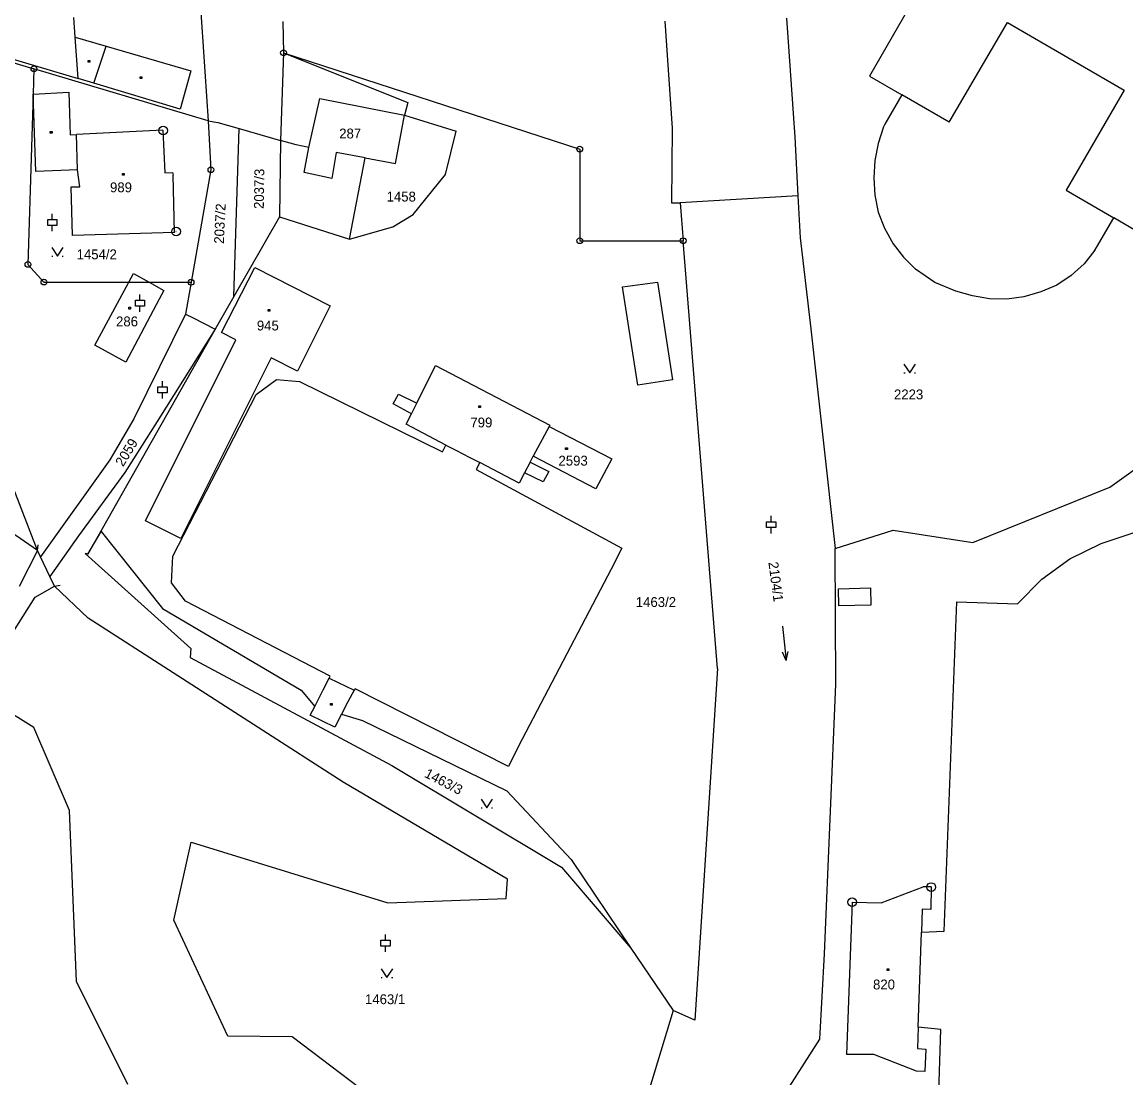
# Model space of a CAD drawing. Extents: x -795483 to -789093, y -1112258 to -1108741.
# Drawn here: x -791963.2 to -791772.5, y -1110332.2 to -1110149.8 of the extents above; entities that cross this region are included whole.
import ezdxf

# ---------------------------------------------------------------- set-up
doc = ezdxf.new("R2010")
doc.units = 0
for name, color, linetype in [('Popis vodovodních řadů', 7, 'Continuous'), ('Vrstva 1', 7, 'Continuous'), ('Vrstva 14', 7, 'Continuous'), ('Vrstva 15', 7, 'Continuous'), ('Vrstva 2', 7, 'Continuous'), ('Vrstva 23', 7, 'Continuous'), ('Vrstva 25', 7, 'Continuous'), ('Vrstva 28', 7, 'Continuous')]:
    doc.layers.add(name, color=color, linetype=linetype)

msp = doc.modelspace()

# ---------------------------------------------------------------- linework, layer by layer
at = {"layer": 'Popis vodovodních řadů'}
for p, q in [((-791960.53, -1110241.13), (-791960.45, -1110240.14)), ((-791957.62, -1110247.26), (-791956.64, -1110247.09))]:
    msp.add_line(p, q, dxfattribs=at)
at = {"layer": 'Vrstva 1'}
for p, q in [((-791798.79, -1110128.05), (-791816.81, -1110159.13)), ((-791932.75, -1110141.84), (-791931.07, -1110166.86)), ((-791831.14, -1110149.12), (-791829.7, -1110169.67)), ((-791982.36, -1110151.53), (-791961.16, -1110157.87)), ((-791918.16, -1110149.7), (-791918.04, -1110155.11)), ((-791852.15, -1110149.66), (-791850.9, -1110168.13)), ((-791918.04, -1110155.11), (-791918.53, -1110170.28)), ((-791918.04, -1110155.11), (-791896.56, -1110163.71)), ((-791918.04, -1110155.11), (-791866.85, -1110171.75)), ((-791961.16, -1110157.87), (-791961.3, -1110162.24)), ((-791931.07, -1110166.86), (-791961.16, -1110157.87)), ((-791816.81, -1110159.13), (-791811.2, -1110162.37)), ((-791961.3, -1110162.24), (-791962.19, -1110191.68)), ((-791961.3, -1110162.24), (-791955.13, -1110161.94)), ((-791960.83, -1110175.6), (-791961.3, -1110162.24)), ((-791955.13, -1110161.94), (-791954.88, -1110169.28)), ((-791811.2, -1110162.37), (-791814.14, -1110167.47)), ((-791896.56, -1110163.71), (-791897.15, -1110165.88)), ((-791898.66, -1110174.27), (-791897.15, -1110165.88)), ((-791897.15, -1110165.88), (-791888.22, -1110168.64)), ((-791938.86, -1110168.5), (-791953.82, -1110169.23)), ((-791938.86, -1110168.5), (-791938.53, -1110175.86)), ((-791931.07, -1110166.86), (-791930.57, -1110175.32)), ((-791931.07, -1110166.86), (-791929.36, -1110167.14)), ((-791929.36, -1110167.14), (-791925.71, -1110168.2)), ((-791926.62, -1110197.22), (-791925.71, -1110168.2)), ((-791925.71, -1110168.2), (-791918.53, -1110170.28)), ((-791890.04, -1110176.12), (-791888.22, -1110168.64)), ((-791850.9, -1110168.13), (-791850.98, -1110181.05)), ((-791814.39, -1110167.91), (-791815.27, -1110170.78)), ((-791814.14, -1110167.47), (-791814.39, -1110167.91)), ((-791954.88, -1110169.28), (-791953.82, -1110169.23)), ((-791918.53, -1110170.28), (-791918.7, -1110183.47)), ((-791829.7, -1110169.67), (-791829.14, -1110179.82)), ((-791866.85, -1110171.75), (-791866.84, -1110187.59)), ((-791815.27, -1110170.78), (-791815.85, -1110173.72)), ((-791906.61, -1110187.31), (-791903.95, -1110173.27)), ((-791903.95, -1110173.27), (-791898.66, -1110174.27)), ((-791815.85, -1110173.72), (-791816.05, -1110176.71)), ((-791953.62, -1110175.35), (-791960.83, -1110175.6)), ((-791953.25, -1110178.26), (-791953.62, -1110175.35)), ((-791938.53, -1110175.86), (-791937.21, -1110175.8)), ((-791937.21, -1110175.8), (-791937.08, -1110176.24)), ((-791936.84, -1110186.16), (-791937.08, -1110176.24)), ((-791930.57, -1110175.32), (-791934, -1110194.77)), ((-791895.61, -1110183.05), (-791890.04, -1110176.12)), ((-791816.05, -1110176.71), (-791815.88, -1110179.71)), ((-791954.73, -1110178.3), (-791953.25, -1110178.26)), ((-791954.48, -1110186.68), (-791954.73, -1110178.3)), ((-791829.14, -1110179.82), (-791849.5, -1110181.05)), ((-791829.14, -1110179.82), (-791828.74, -1110187.07)), ((-791815.88, -1110179.71), (-791815.3, -1110182.65)), ((-791850.98, -1110181.05), (-791849.5, -1110181.05)), ((-791849.5, -1110181.05), (-791848.98, -1110187.58)), ((-791918.7, -1110183.47), (-791926.62, -1110197.22)), ((-791918.7, -1110183.47), (-791906.61, -1110187.31)), ((-791899.13, -1110185.2), (-791895.61, -1110183.05)), ((-791815.3, -1110182.65), (-791814.18, -1110185.44)), ((-791777.56, -1110188.75), (-791774.58, -1110183.64)), ((-791768.98, -1110186.91), (-791774.58, -1110183.64)), ((-791906.61, -1110187.31), (-791899.13, -1110185.2)), ((-791814.18, -1110185.44), (-791812.69, -1110188.1)), ((-791960.53, -1110241.13), (-791981.37, -1110187.37)), ((-791936.84, -1110186.16), (-791954.48, -1110186.68)), ((-791866.84, -1110187.59), (-791848.98, -1110187.58)), ((-791843.04, -1110261.48), (-791848.98, -1110187.58)), ((-791828.74, -1110187.07), (-791826.94, -1110202.82)), ((-791812.69, -1110188.1), (-791810.91, -1110190.45)), ((-791777.85, -1110189.24), (-791779.71, -1110191.59)), ((-791777.85, -1110189.24), (-791777.56, -1110188.75)), ((-791810.91, -1110190.45), (-791808.83, -1110192.52)), ((-791779.71, -1110191.59), (-791781.95, -1110193.59)), ((-791962.19, -1110191.68), (-791959.42, -1110194.73)), ((-791928.73, -1110203.42), (-791922.99, -1110192.2)), ((-791922.99, -1110192.2), (-791909.95, -1110198.83)), ((-791805.51, -1110194.78), (-791808.83, -1110192.52)), ((-791959.42, -1110194.73), (-791944.74, -1110194.75)), ((-791950.62, -1110205.66), (-791944.74, -1110194.75)), ((-791944.74, -1110194.75), (-791941.27, -1110194.76)), ((-791941.27, -1110194.76), (-791938.72, -1110196.2)), ((-791941.27, -1110194.76), (-791934, -1110194.77)), ((-791934, -1110194.77), (-791934.97, -1110200.29)), ((-791801.86, -1110196.29), (-791805.51, -1110194.78)), ((-791784.44, -1110195.27), (-791787.2, -1110196.43)), ((-791781.95, -1110193.59), (-791784.44, -1110195.27)), ((-791938.72, -1110196.2), (-791939.49, -1110197.66)), ((-791926.62, -1110197.22), (-791929.87, -1110202.85)), ((-791799, -1110197.12), (-791801.86, -1110196.29)), ((-791796.06, -1110197.65), (-791799, -1110197.12)), ((-791790.12, -1110197.29), (-791793.06, -1110197.68)), ((-791787.2, -1110196.43), (-791790.12, -1110197.29)), ((-791939.49, -1110197.66), (-791945.29, -1110208.57)), ((-791909.95, -1110198.83), (-791915.6, -1110210.1)), ((-791793.06, -1110197.68), (-791796.06, -1110197.65)), ((-791934.97, -1110200.29), (-791943.88, -1110218.38)), ((-791934.97, -1110200.29), (-791933.66, -1110200.89)), ((-791933.66, -1110200.89), (-791929.87, -1110202.85)), ((-791929.87, -1110202.85), (-791951.84, -1110241.77)), ((-791929.87, -1110202.85), (-791939.88, -1110218.81)), ((-791826.94, -1110202.82), (-791822.7, -1110240.78)), ((-791941.9, -1110235.98), (-791926.28, -1110204.69)), ((-791926.28, -1110204.69), (-791928.73, -1110203.42)), ((-791945.29, -1110208.57), (-791950.62, -1110205.66)), ((-791920.18, -1110207.81), (-791935.79, -1110239.03)), ((-791915.6, -1110210.1), (-791920.18, -1110207.81)), ((-791895.02, -1110215.65), (-791891.75, -1110209.14)), ((-791891.75, -1110209.14), (-791872.02, -1110219.44)), ((-791922.76, -1110214.14), (-791919.24, -1110211.59)), ((-791919.24, -1110211.59), (-791915.29, -1110211.9)), ((-791915.29, -1110211.9), (-791890.58, -1110224.06)), ((-791937.13, -1110242.09), (-791922.76, -1110214.14)), ((-791899.09, -1110215.75), (-791898.16, -1110214.07)), ((-791898.16, -1110214.07), (-791895.02, -1110215.65)), ((-791775.23, -1110230.16), (-791752.46, -1110213.8)), ((-791895.93, -1110217.47), (-791899.09, -1110215.75)), ((-791896.86, -1110219.31), (-791895.93, -1110217.47)), ((-791943.88, -1110218.38), (-791948.02, -1110225.46)), ((-791939.88, -1110218.81), (-791945.45, -1110227.66)), ((-791889.97, -1110222.89), (-791896.86, -1110219.31)), ((-791872.14, -1110219.66), (-791874.87, -1110224.82)), ((-791872.02, -1110219.44), (-791872.14, -1110219.66)), ((-791872.14, -1110219.66), (-791861.31, -1110225.29)), ((-791890.58, -1110224.06), (-791889.97, -1110222.89)), ((-791948.02, -1110225.46), (-791960.03, -1110242.19)), ((-791875.41, -1110225.85), (-791874.87, -1110224.82)), ((-791875.41, -1110225.85), (-791872.19, -1110227.48)), ((-791864.05, -1110230.45), (-791874.87, -1110224.82)), ((-791861.31, -1110225.29), (-791864.05, -1110230.45)), ((-791945.45, -1110227.66), (-791953.43, -1110238.57)), ((-791884.11, -1110225.93), (-791884.73, -1110227.09)), ((-791884.73, -1110227.09), (-791859.55, -1110240.73)), ((-791877.31, -1110229.46), (-791884.11, -1110225.93)), ((-791876.37, -1110227.68), (-791877.31, -1110229.46)), ((-791873.18, -1110229.27), (-791876.37, -1110227.68)), ((-791872.19, -1110227.48), (-791873.18, -1110229.27)), ((-791798.92, -1110239.72), (-791775.23, -1110230.16)), ((-791960.53, -1110241.13), (-791972.45, -1110232.87)), ((-791935.79, -1110239.03), (-791941.9, -1110235.98)), ((-791953.43, -1110238.57), (-791958.4, -1110245.62)), ((-791951.84, -1110241.77), (-791949.56, -1110237.85)), ((-791949.56, -1110237.85), (-791938.94, -1110251.14)), ((-791822.7, -1110240.78), (-791812.71, -1110237.62)), ((-791812.71, -1110237.62), (-791798.92, -1110239.72)), ((-791776.75, -1110239.89), (-791771.03, -1110238.02)), ((-791960.03, -1110242.19), (-791960.53, -1110241.13)), ((-791859.55, -1110240.73), (-791861.4, -1110244.34)), ((-791822.59, -1110264.24), (-791822.7, -1110240.78)), ((-791782.16, -1110242.55), (-791776.75, -1110239.89)), ((-791958.4, -1110245.62), (-791960.03, -1110242.19)), ((-791952.3, -1110241.62), (-791934.04, -1110258.07)), ((-791951.84, -1110241.77), (-791952.3, -1110241.62)), ((-791937.37, -1110246.71), (-791937.13, -1110242.09)), ((-791787.03, -1110246.09), (-791782.16, -1110242.55)), ((-791861.4, -1110244.34), (-791877.41, -1110274.93)), ((-791957.62, -1110247.26), (-791958.4, -1110245.62)), ((-791934.95, -1110249.86), (-791937.37, -1110246.71)), ((-791791.23, -1110250.31), (-791787.03, -1110246.09)), ((-791951.78, -1110252.8), (-791957.62, -1110247.26)), ((-791909.96, -1110262.83), (-791934.95, -1110249.86)), ((-791803.86, -1110306.91), (-791801.69, -1110250)), ((-791801.69, -1110250), (-791791.23, -1110250.31)), ((-791938.94, -1110251.14), (-791915, -1110265.22)), ((-791907.75, -1110281.12), (-791951.78, -1110252.8)), ((-791934.04, -1110258.07), (-791934.18, -1110259.61)), ((-791934.18, -1110259.61), (-791899.3, -1110278.26)), ((-791843.04, -1110261.48), (-791846.96, -1110322.27)), ((-791911.17, -1110265.17), (-791910.13, -1110263.17)), ((-791910.13, -1110263.17), (-791909.96, -1110262.83)), ((-791961.15, -1110271.72), (-791971.27, -1110265.43)), ((-791915, -1110265.22), (-791912.64, -1110268.05)), ((-791912.64, -1110268.05), (-791911.17, -1110265.17)), ((-791905.81, -1110265.26), (-791906.91, -1110267.26)), ((-791905.68, -1110265), (-791905.81, -1110265.26)), ((-791879.17, -1110278.41), (-791905.68, -1110265)), ((-791824.54, -1110310.82), (-791822.59, -1110264.24)), ((-791906.91, -1110267.26), (-791908, -1110269.38)), ((-791913.4, -1110269.54), (-791912.64, -1110268.05)), ((-791909.17, -1110271.63), (-791913.4, -1110269.54)), ((-791908, -1110269.38), (-791909.17, -1110271.63)), ((-791908, -1110269.38), (-791904.41, -1110270.51)), ((-791904.41, -1110270.51), (-791879.42, -1110282.66)), ((-791955.01, -1110286.03), (-791961.15, -1110271.72)), ((-791877.41, -1110274.93), (-791879.17, -1110278.41)), ((-791899.3, -1110278.26), (-791870, -1110295.85)), ((-791879.33, -1110297.89), (-791907.75, -1110281.12)), ((-791879.42, -1110282.66), (-791868.34, -1110294.5)), ((-791953.81, -1110315.57), (-791955.01, -1110286.03)), ((-791936.96, -1110304.98), (-791933.96, -1110291.51)), ((-791933.96, -1110291.51), (-791900.02, -1110301.97)), ((-791868.34, -1110294.5), (-791858, -1110309.8)), ((-791870, -1110295.85), (-791858, -1110309.8)), ((-791879.57, -1110301.24), (-791879.33, -1110297.89)), ((-791814.77, -1110301.97), (-791807.53, -1110299.21)), ((-791806.12, -1110299.24), (-791807.53, -1110299.21)), ((-791806.12, -1110299.24), (-791806.18, -1110303.16)), ((-791900.02, -1110301.97), (-791879.57, -1110301.24)), ((-791819.79, -1110301.86), (-791820.76, -1110328.19)), ((-791819.79, -1110301.86), (-791814.77, -1110301.97)), ((-791807.67, -1110303.1), (-791807.81, -1110307.04)), ((-791806.18, -1110303.16), (-791807.67, -1110303.1)), ((-791927.63, -1110325.02), (-791936.96, -1110304.98)), ((-791808.38, -1110323.49), (-791807.81, -1110307.04)), ((-791807.81, -1110307.04), (-791803.86, -1110306.91)), ((-791858, -1110309.8), (-791850.7, -1110320.6)), ((-791825.37, -1110325.55), (-791824.54, -1110310.82)), ((-791944.96, -1110333.38), (-791953.81, -1110315.57)), ((-791850.7, -1110320.6), (-791860.43, -1110352.54)), ((-791846.96, -1110322.27), (-791850.7, -1110320.6)), ((-791916.53, -1110325.16), (-791927.63, -1110325.02)), ((-791808.38, -1110323.49), (-791808.51, -1110327.18)), ((-791804.45, -1110323.87), (-791808.38, -1110323.49)), ((-791806.28, -1110380.53), (-791804.45, -1110323.87)), ((-791889.12, -1110345.88), (-791916.53, -1110325.16)), ((-791833.23, -1110337.85), (-791825.37, -1110325.55)), ((-791816.02, -1110328.19), (-791820.76, -1110328.19)), ((-791808.65, -1110331.06), (-791816.02, -1110328.19)), ((-791808.51, -1110327.18), (-791807.07, -1110327.26)), ((-791807.07, -1110327.26), (-791807.22, -1110331.11)), ((-791807.22, -1110331.11), (-791808.65, -1110331.06))]:
    msp.add_line(p, q, dxfattribs=at)
at = {"layer": 'Vrstva 2'}
for p, q in [((-791954.04, -1110152.4), (-791954.29, -1110149.02)), ((-791982.41, -1110150.93), (-791953.5, -1110159.57)), ((-791803.01, -1110167.1), (-791792.92, -1110149.85)), ((-791792.92, -1110149.85), (-791772.76, -1110161.57)), ((-791953.5, -1110159.57), (-791954.04, -1110152.4)), ((-791954.04, -1110152.4), (-791948.65, -1110153.97)), ((-791950.8, -1110160.38), (-791948.65, -1110153.97)), ((-791948.65, -1110153.97), (-791934.03, -1110158.21)), ((-791934.03, -1110158.21), (-791935.88, -1110164.84)), ((-791950.8, -1110160.38), (-791953.5, -1110159.57)), ((-791935.88, -1110164.84), (-791950.8, -1110160.38)), ((-791803.01, -1110167.1), (-791811.2, -1110162.37)), ((-791772.76, -1110161.57), (-791782.79, -1110178.86)), ((-791913.63, -1110171.46), (-791911.73, -1110163.02)), ((-791911.73, -1110163.02), (-791897.15, -1110165.88)), ((-791953.62, -1110175.35), (-791953.82, -1110169.23)), ((-791915.83, -1110171.03), (-791918.53, -1110170.28)), ((-791913.63, -1110171.46), (-791915.83, -1110171.03)), ((-791914.49, -1110175.77), (-791913.63, -1110171.46)), ((-791908.93, -1110172.34), (-791909.7, -1110176.86)), ((-791903.95, -1110173.27), (-791908.93, -1110172.34)), ((-791909.7, -1110176.86), (-791914.49, -1110175.77)), ((-791782.79, -1110178.86), (-791774.58, -1110183.64)), ((-791944.74, -1110194.75), (-791943.93, -1110193.25)), ((-791943.93, -1110193.25), (-791941.27, -1110194.76)), ((-791859.44, -1110195.56), (-791853.39, -1110194.72)), ((-791853.39, -1110194.72), (-791850.83, -1110211.61)), ((-791856.8, -1110212.54), (-791859.44, -1110195.56)), ((-791850.83, -1110211.61), (-791856.8, -1110212.54)), ((-791895.93, -1110217.47), (-791895.02, -1110215.65)), ((-791889.97, -1110222.89), (-791888.15, -1110223.83)), ((-791888.15, -1110223.83), (-791885.96, -1110224.97)), ((-791885.96, -1110224.97), (-791884.11, -1110225.93)), ((-791875.41, -1110225.85), (-791876.37, -1110227.68)), ((-791960.53, -1110241.13), (-791963.72, -1110247.34)), ((-791960.92, -1110249.18), (-791957.62, -1110247.26)), ((-791822.15, -1110247.71), (-791816.61, -1110247.59)), ((-791822.09, -1110250.66), (-791822.15, -1110247.71)), ((-791816.61, -1110247.59), (-791816.55, -1110250.54)), ((-791970.5, -1110264.25), (-791960.92, -1110249.18)), ((-791816.55, -1110250.54), (-791822.09, -1110250.66)), ((-791910.13, -1110263.17), (-791905.81, -1110265.26))]:
    msp.add_line(p, q, dxfattribs=at)
at = {"layer": 'Vrstva 23'}
for p, q in [((-791958.78, -1110184.93), (-791958.78, -1110183.93)), ((-791958.78, -1110183.93), (-791957.18, -1110183.93)), ((-791957.98, -1110183.93), (-791957.98, -1110182.93)), ((-791957.18, -1110183.93), (-791957.18, -1110184.93)), ((-791957.18, -1110184.93), (-791958.78, -1110184.93)), ((-791957.98, -1110185.93), (-791957.98, -1110184.93)), ((-791958.09, -1110188.74), (-791957.09, -1110190.24)), ((-791957.09, -1110190.24), (-791956.09, -1110188.74)), ((-791958.09, -1110190.24), (-791957.89, -1110190.24)), ((-791956.29, -1110190.24), (-791956.09, -1110190.24)), ((-791942.83, -1110197.87), (-791942.83, -1110196.87)), ((-791943.63, -1110198.87), (-791943.63, -1110197.87)), ((-791943.63, -1110197.87), (-791942.03, -1110197.87)), ((-791942.03, -1110198.87), (-791943.63, -1110198.87)), ((-791942.83, -1110199.87), (-791942.83, -1110198.87)), ((-791942.03, -1110197.87), (-791942.03, -1110198.87)), ((-791810.83, -1110208.91), (-791809.83, -1110210.41)), ((-791810.83, -1110210.41), (-791810.63, -1110210.41)), ((-791809.83, -1110210.41), (-791808.83, -1110208.91)), ((-791809.03, -1110210.41), (-791808.83, -1110210.41)), ((-791938.94, -1110212.86), (-791938.94, -1110211.86)), ((-791939.74, -1110213.86), (-791939.74, -1110212.86)), ((-791939.74, -1110212.86), (-791938.14, -1110212.86)), ((-791938.14, -1110213.86), (-791939.74, -1110213.86)), ((-791938.94, -1110214.86), (-791938.94, -1110213.86)), ((-791938.14, -1110212.86), (-791938.14, -1110213.86)), ((-791833.77, -1110236.15), (-791833.77, -1110235.15)), ((-791834.57, -1110237.15), (-791834.57, -1110236.15)), ((-791834.57, -1110236.15), (-791832.97, -1110236.15)), ((-791832.97, -1110237.15), (-791834.57, -1110237.15)), ((-791833.77, -1110238.15), (-791833.77, -1110237.15)), ((-791832.97, -1110236.15), (-791832.97, -1110237.15)), ((-791831.84, -1110254.17), (-791831.16, -1110260.13)), ((-791831.16, -1110260.13), (-791831.83, -1110258.7)), ((-791831.16, -1110260.13), (-791830.83, -1110258.58)), ((-791883.9, -1110284.05), (-791882.9, -1110285.55)), ((-791882.9, -1110285.55), (-791881.9, -1110284.05)), ((-791883.9, -1110285.55), (-791883.7, -1110285.55)), ((-791882.1, -1110285.55), (-791881.9, -1110285.55)), ((-791900.4, -1110308.47), (-791900.4, -1110307.47)), ((-791901.2, -1110309.47), (-791901.2, -1110308.47)), ((-791901.2, -1110308.47), (-791899.6, -1110308.47)), ((-791899.6, -1110309.47), (-791901.2, -1110309.47)), ((-791900.4, -1110310.47), (-791900.4, -1110309.47)), ((-791899.6, -1110308.47), (-791899.6, -1110309.47)), ((-791901.17, -1110313.37), (-791900.17, -1110314.87)), ((-791900.17, -1110314.87), (-791899.17, -1110313.37)), ((-791901.17, -1110314.87), (-791900.97, -1110314.87)), ((-791899.37, -1110314.87), (-791899.17, -1110314.87))]:
    msp.add_line(p, q, dxfattribs=at)
at = {"layer": 'Vrstva 25'}
for p, q in [((-791951.78, -1110156.42), (-791951.48, -1110156.42)), ((-791951.78, -1110156.72), (-791951.78, -1110156.42)), ((-791951.48, -1110156.72), (-791951.78, -1110156.72)), ((-791951.48, -1110156.42), (-791951.48, -1110156.72)), ((-791942.82, -1110159.24), (-791942.52, -1110159.24)), ((-791942.82, -1110159.54), (-791942.82, -1110159.24)), ((-791942.52, -1110159.54), (-791942.82, -1110159.54)), ((-791942.52, -1110159.24), (-791942.52, -1110159.54)), ((-791958.33, -1110168.69), (-791958.03, -1110168.69)), ((-791958.33, -1110168.99), (-791958.33, -1110168.69)), ((-791958.03, -1110168.69), (-791958.03, -1110168.99)), ((-791958.03, -1110168.99), (-791958.33, -1110168.99)), ((-791945.87, -1110175.96), (-791945.57, -1110175.96)), ((-791945.87, -1110176.26), (-791945.87, -1110175.96)), ((-791945.57, -1110176.26), (-791945.87, -1110176.26)), ((-791945.57, -1110175.96), (-791945.57, -1110176.26)), ((-791944.75, -1110199.09), (-791944.45, -1110199.09)), ((-791944.75, -1110199.39), (-791944.75, -1110199.09)), ((-791944.45, -1110199.09), (-791944.45, -1110199.39)), ((-791944.45, -1110199.39), (-791944.75, -1110199.39)), ((-791920.7, -1110199.45), (-791920.4, -1110199.45)), ((-791920.7, -1110199.75), (-791920.7, -1110199.45)), ((-791920.4, -1110199.75), (-791920.7, -1110199.75)), ((-791920.4, -1110199.45), (-791920.4, -1110199.75)), ((-791884.31, -1110216.13), (-791884.01, -1110216.13)), ((-791884.31, -1110216.43), (-791884.31, -1110216.13)), ((-791884.01, -1110216.13), (-791884.01, -1110216.43)), ((-791884.01, -1110216.43), (-791884.31, -1110216.43)), ((-791869.29, -1110223.35), (-791868.99, -1110223.35)), ((-791869.29, -1110223.65), (-791869.29, -1110223.35)), ((-791868.99, -1110223.65), (-791869.29, -1110223.65)), ((-791868.99, -1110223.35), (-791868.99, -1110223.65)), ((-791909.9, -1110267.54), (-791909.6, -1110267.54)), ((-791909.9, -1110267.84), (-791909.9, -1110267.54)), ((-791909.6, -1110267.84), (-791909.9, -1110267.84)), ((-791909.6, -1110267.54), (-791909.6, -1110267.84)), ((-791813.72, -1110313.41), (-791813.42, -1110313.41)), ((-791813.72, -1110313.71), (-791813.72, -1110313.41)), ((-791813.42, -1110313.41), (-791813.42, -1110313.71)), ((-791813.42, -1110313.71), (-791813.72, -1110313.71))]:
    msp.add_line(p, q, dxfattribs=at)
at = {"layer": 'Vrstva 28'}
for centre, radius in [((-791918.04, -1110155.11), 0.5), ((-791918.04, -1110155.11), 0.01), ((-791961.16, -1110157.87), 0.5), ((-791961.16, -1110157.87), 0.01), ((-791938.83, -1110168.53), 0.75), ((-791938.83, -1110168.53), 0.01), ((-791866.85, -1110171.75), 0.5), ((-791866.85, -1110171.75), 0.01), ((-791930.57, -1110175.32), 0.5), ((-791930.57, -1110175.32), 0.01), ((-791936.6, -1110185.98), 0.75), ((-791936.6, -1110185.98), 0.01), ((-791866.84, -1110187.59), 0.5), ((-791866.84, -1110187.59), 0.01), ((-791848.98, -1110187.58), 0.5), ((-791848.98, -1110187.58), 0.01), ((-791962.19, -1110191.68), 0.5), ((-791962.19, -1110191.68), 0.01), ((-791959.42, -1110194.73), 0.5), ((-791959.42, -1110194.73), 0.01), ((-791934, -1110194.77), 0.5), ((-791934, -1110194.77), 0.01), ((-791806.11, -1110299.26), 0.75), ((-791806.11, -1110299.26), 0.01), ((-791819.79, -1110301.87), 0.75), ((-791819.79, -1110301.87), 0.01)]:
    msp.add_circle(centre, radius, dxfattribs=at)

# ---------------------------------------------------------------- texts
at = {"layer": 'Vrstva 14'}
for s, rotation, p in [('2037/3', 89.2003, (-791921.44, -1110182.11)), ('2037/2', 87.3471, (-791928.34, -1110188.14)), ('2059', 58.4433, (-791945.76, -1110226.75)), ('2104/1', 277.6622, (-791834.26, -1110243.17)), ('1463/3', 332.5601, (-791893.82, -1110280.18))]:
    msp.add_text(s, height=1.7, rotation=rotation, dxfattribs=at).set_placement(p)
for s, p in [('1458', (-791900.22, -1110180.81)), ('1454/2', (-791953.78, -1110190.79)), ('2223', (-791812.55, -1110214.99)), ('1463/2', (-791857.16, -1110250.87)), ('1463/1', (-791903.95, -1110319.5))]:
    msp.add_text(s, height=1.7, dxfattribs=at).set_placement(p)
at = {"layer": 'Vrstva 15'}
for s, p in [('287', (-791908.41, -1110169.91)), ('989', (-791948.01, -1110179.21)), ('286', (-791946.97, -1110202.38)), ('945', (-791922.64, -1110203.09)), ('799', (-791885.74, -1110219.84)), ('2593', (-791870.52, -1110226.44)), ('820', (-791816.17, -1110316.95))]:
    msp.add_text(s, height=1.7, dxfattribs=at).set_placement(p)

doc.saveas('drawing.dxf')
